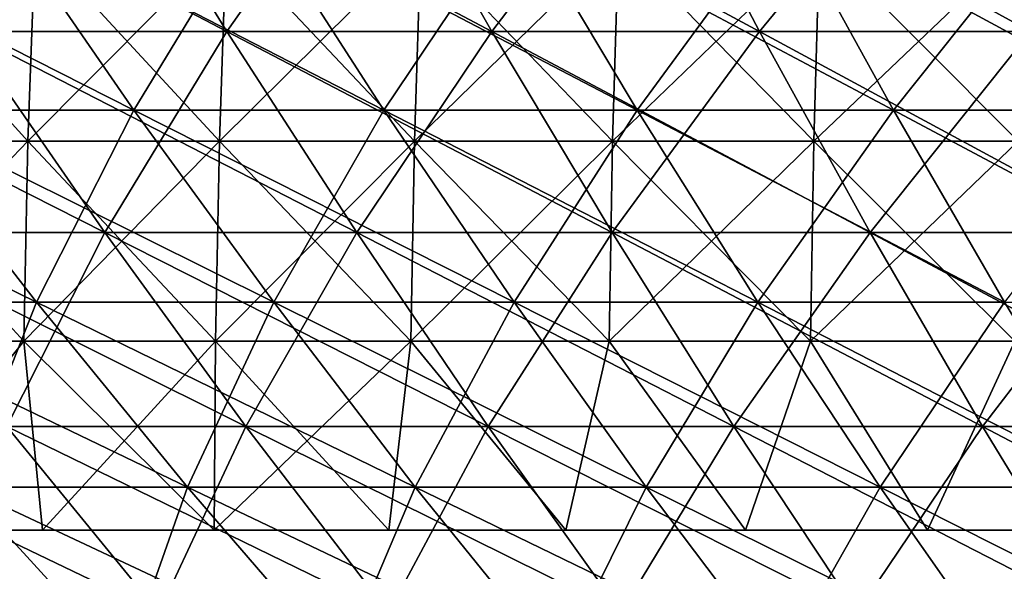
# Model space of a CAD drawing. Header units: millimetres. Extents: x -250 to 250, y -45 to 4150.
# Tile 419 of 656: x -54 to -40, y 3930 to 3938. Entities that reach past the tile are written whole.
import ezdxf

# ---------------------------------------------------------------- set-up
doc = ezdxf.new("R2010")
doc.units = ezdxf.units.MM
doc.header["$LTSCALE"] = 81.481481
for name, color, linetype in [('19', 7, 'CONTINUOUS'), ('20', 7, 'CONTINUOUS'), ('21', 7, 'CONTINUOUS'), ('22', 7, 'CONTINUOUS'), ('23', 7, 'CONTINUOUS'), ('24', 7, 'CONTINUOUS')]:
    doc.layers.add(name, color=color, linetype=linetype)

msp = doc.modelspace()

# ---------------------------------------------------------------- linework, layer by layer
at = {"layer": '19', "color": 7, "linetype": 'CONTINUOUS'}
for points in [[(-53.137, 3940.439, -125.542), (-55.03, 3937.479, -119.61), (-56.978, 3940.439, -123.846), (-53.137, 3940.439, -125.542)], [(-51.32, 3937.479, -121.248), (-55.03, 3937.479, -119.61), (-53.137, 3940.439, -125.542), (-51.32, 3937.479, -121.248)], [(-49.246, 3940.439, -127.119), (-51.32, 3937.479, -121.248), (-53.137, 3940.439, -125.542), (-49.246, 3940.439, -127.119)], [(-47.562, 3937.479, -122.771), (-51.32, 3937.479, -121.248), (-49.246, 3940.439, -127.119), (-47.562, 3937.479, -122.771)], [(-45.308, 3940.439, -128.575), (-47.562, 3937.479, -122.771), (-49.246, 3940.439, -127.119), (-45.308, 3940.439, -128.575)], [(-43.759, 3937.479, -124.178), (-47.562, 3937.479, -122.771), (-45.308, 3940.439, -128.575), (-43.759, 3937.479, -124.178)], [(-41.327, 3940.439, -129.909), (-43.759, 3937.479, -124.178), (-45.308, 3940.439, -128.575), (-41.327, 3940.439, -129.909)], [(-39.914, 3937.479, -125.466), (-43.759, 3937.479, -124.178), (-41.327, 3940.439, -129.909), (-39.914, 3937.479, -125.466)], [(-37.307, 3940.439, -131.12), (-39.914, 3937.479, -125.466), (-41.327, 3940.439, -129.909), (-37.307, 3940.439, -131.12)], [(-53.054, 3934.623, -115.317), (-56.58, 3934.623, -113.628), (-55.03, 3937.479, -119.61), (-53.054, 3934.623, -115.317)], [(-51.32, 3937.479, -121.248), (-53.054, 3934.623, -115.317), (-55.03, 3937.479, -119.61), (-51.32, 3937.479, -121.248)], [(-49.478, 3934.623, -116.896), (-53.054, 3934.623, -115.317), (-51.32, 3937.479, -121.248), (-49.478, 3934.623, -116.896)], [(-47.562, 3937.479, -122.771), (-49.478, 3934.623, -116.896), (-51.32, 3937.479, -121.248), (-47.562, 3937.479, -122.771)], [(-45.854, 3934.623, -118.364), (-49.478, 3934.623, -116.896), (-47.562, 3937.479, -122.771), (-45.854, 3934.623, -118.364)], [(-43.759, 3937.479, -124.178), (-45.854, 3934.623, -118.364), (-47.562, 3937.479, -122.771), (-43.759, 3937.479, -124.178)], [(-42.188, 3934.623, -119.72), (-45.854, 3934.623, -118.364), (-43.759, 3937.479, -124.178), (-42.188, 3934.623, -119.72)], [(-39.914, 3937.479, -125.466), (-42.188, 3934.623, -119.72), (-43.759, 3937.479, -124.178), (-39.914, 3937.479, -125.466)], [(-38.481, 3934.623, -120.962), (-42.188, 3934.623, -119.72), (-39.914, 3937.479, -125.466), (-38.481, 3934.623, -120.962)], [(-53.054, 3934.623, -115.317), (-54.446, 3931.872, -109.342), (-56.58, 3934.623, -113.628), (-53.054, 3934.623, -115.317)], [(-51.053, 3931.872, -110.967), (-54.446, 3931.872, -109.342), (-53.054, 3934.623, -115.317), (-51.053, 3931.872, -110.967)], [(-49.478, 3934.623, -116.896), (-51.053, 3931.872, -110.967), (-53.054, 3934.623, -115.317), (-49.478, 3934.623, -116.896)], [(-47.611, 3931.872, -112.486), (-51.053, 3931.872, -110.967), (-49.478, 3934.623, -116.896), (-47.611, 3931.872, -112.486)], [(-45.854, 3934.623, -118.364), (-47.611, 3931.872, -112.486), (-49.478, 3934.623, -116.896), (-45.854, 3934.623, -118.364)], [(-44.125, 3931.872, -113.899), (-47.611, 3931.872, -112.486), (-45.854, 3934.623, -118.364), (-44.125, 3931.872, -113.899)], [(-42.188, 3934.623, -119.72), (-44.125, 3931.872, -113.899), (-45.854, 3934.623, -118.364), (-42.188, 3934.623, -119.72)], [(-40.596, 3931.872, -115.204), (-44.125, 3931.872, -113.899), (-42.188, 3934.623, -119.72), (-40.596, 3931.872, -115.204)], [(-38.481, 3934.623, -120.962), (-40.596, 3931.872, -115.204), (-42.188, 3934.623, -119.72), (-38.481, 3934.623, -120.962)], [(-37.029, 3931.872, -116.399), (-40.596, 3931.872, -115.204), (-38.481, 3934.623, -120.962), (-37.029, 3931.872, -116.399)], [(-52.285, 3929.227, -105.002), (-55.494, 3929.227, -103.342), (-54.446, 3931.872, -109.342), (-52.285, 3929.227, -105.002)], [(-51.053, 3931.872, -110.967), (-52.285, 3929.227, -105.002), (-54.446, 3931.872, -109.342), (-51.053, 3931.872, -110.967)], [(-49.026, 3929.227, -106.562), (-52.285, 3929.227, -105.002), (-51.053, 3931.872, -110.967), (-49.026, 3929.227, -106.562)], [(-47.611, 3931.872, -112.486), (-49.026, 3929.227, -106.562), (-51.053, 3931.872, -110.967), (-47.611, 3931.872, -112.486)], [(-45.722, 3929.227, -108.022), (-49.026, 3929.227, -106.562), (-47.611, 3931.872, -112.486), (-45.722, 3929.227, -108.022)], [(-44.125, 3931.872, -113.899), (-45.722, 3929.227, -108.022), (-47.611, 3931.872, -112.486), (-44.125, 3931.872, -113.899)], [(-42.373, 3929.227, -109.378), (-45.722, 3929.227, -108.022), (-44.125, 3931.872, -113.899), (-42.373, 3929.227, -109.378)], [(-40.596, 3931.872, -115.204), (-42.373, 3929.227, -109.378), (-44.125, 3931.872, -113.899), (-40.596, 3931.872, -115.204)], [(-38.985, 3929.227, -110.631), (-42.373, 3929.227, -109.378), (-40.596, 3931.872, -115.204), (-38.985, 3929.227, -110.631)], [(-37.029, 3931.872, -116.399), (-38.985, 3929.227, -110.631), (-40.596, 3931.872, -115.204), (-37.029, 3931.872, -116.399)]]:
    msp.add_3dface(points, dxfattribs=at)
at = {"layer": '20', "color": 7, "linetype": 'CONTINUOUS'}
for points in [[(-55.03, 3937.479, 119.61), (-51.32, 3937.479, 121.248), (-56.978, 3940.439, 123.846), (-55.03, 3937.479, 119.61)], [(-56.978, 3940.439, 123.846), (-51.32, 3937.479, 121.248), (-53.137, 3940.439, 125.542), (-56.978, 3940.439, 123.846)], [(-51.32, 3937.479, 121.248), (-47.562, 3937.479, 122.771), (-53.137, 3940.439, 125.542), (-51.32, 3937.479, 121.248)], [(-53.137, 3940.439, 125.542), (-47.562, 3937.479, 122.771), (-49.246, 3940.439, 127.119), (-53.137, 3940.439, 125.542)], [(-47.562, 3937.479, 122.771), (-43.759, 3937.479, 124.178), (-49.246, 3940.439, 127.119), (-47.562, 3937.479, 122.771)], [(-49.246, 3940.439, 127.119), (-43.759, 3937.479, 124.178), (-45.308, 3940.439, 128.575), (-49.246, 3940.439, 127.119)], [(-43.759, 3937.479, 124.178), (-39.914, 3937.479, 125.466), (-45.308, 3940.439, 128.575), (-43.759, 3937.479, 124.178)], [(-45.308, 3940.439, 128.575), (-39.914, 3937.479, 125.466), (-41.327, 3940.439, 129.909), (-45.308, 3940.439, 128.575)], [(-39.914, 3937.479, 125.466), (-36.031, 3937.479, 126.636), (-41.327, 3940.439, 129.909), (-39.914, 3937.479, 125.466)], [(-41.327, 3940.439, 129.909), (-36.031, 3937.479, 126.636), (-37.307, 3940.439, 131.12), (-41.327, 3940.439, 129.909)], [(-56.58, 3934.623, 113.628), (-53.054, 3934.623, 115.317), (-58.687, 3937.479, 117.859), (-56.58, 3934.623, 113.628)], [(-58.687, 3937.479, 117.859), (-53.054, 3934.623, 115.317), (-55.03, 3937.479, 119.61), (-58.687, 3937.479, 117.859)], [(-53.054, 3934.623, 115.317), (-49.478, 3934.623, 116.896), (-55.03, 3937.479, 119.61), (-53.054, 3934.623, 115.317)], [(-55.03, 3937.479, 119.61), (-49.478, 3934.623, 116.896), (-51.32, 3937.479, 121.248), (-55.03, 3937.479, 119.61)], [(-49.478, 3934.623, 116.896), (-45.854, 3934.623, 118.364), (-51.32, 3937.479, 121.248), (-49.478, 3934.623, 116.896)], [(-51.32, 3937.479, 121.248), (-45.854, 3934.623, 118.364), (-47.562, 3937.479, 122.771), (-51.32, 3937.479, 121.248)], [(-45.854, 3934.623, 118.364), (-42.188, 3934.623, 119.72), (-47.562, 3937.479, 122.771), (-45.854, 3934.623, 118.364)], [(-47.562, 3937.479, 122.771), (-42.188, 3934.623, 119.72), (-43.759, 3937.479, 124.178), (-47.562, 3937.479, 122.771)], [(-42.188, 3934.623, 119.72), (-38.481, 3934.623, 120.962), (-43.759, 3937.479, 124.178), (-42.188, 3934.623, 119.72)], [(-43.759, 3937.479, 124.178), (-38.481, 3934.623, 120.962), (-39.914, 3937.479, 125.466), (-43.759, 3937.479, 124.178)], [(-54.446, 3931.872, 109.342), (-51.053, 3931.872, 110.967), (-56.58, 3934.623, 113.628), (-54.446, 3931.872, 109.342)], [(-56.58, 3934.623, 113.628), (-51.053, 3931.872, 110.967), (-53.054, 3934.623, 115.317), (-56.58, 3934.623, 113.628)], [(-51.053, 3931.872, 110.967), (-47.611, 3931.872, 112.486), (-53.054, 3934.623, 115.317), (-51.053, 3931.872, 110.967)], [(-53.054, 3934.623, 115.317), (-47.611, 3931.872, 112.486), (-49.478, 3934.623, 116.896), (-53.054, 3934.623, 115.317)], [(-47.611, 3931.872, 112.486), (-44.125, 3931.872, 113.899), (-49.478, 3934.623, 116.896), (-47.611, 3931.872, 112.486)], [(-49.478, 3934.623, 116.896), (-44.125, 3931.872, 113.899), (-45.854, 3934.623, 118.364), (-49.478, 3934.623, 116.896)], [(-44.125, 3931.872, 113.899), (-40.596, 3931.872, 115.204), (-45.854, 3934.623, 118.364), (-44.125, 3931.872, 113.899)], [(-45.854, 3934.623, 118.364), (-40.596, 3931.872, 115.204), (-42.188, 3934.623, 119.72), (-45.854, 3934.623, 118.364)], [(-40.596, 3931.872, 115.204), (-37.029, 3931.872, 116.399), (-42.188, 3934.623, 119.72), (-40.596, 3931.872, 115.204)], [(-42.188, 3934.623, 119.72), (-37.029, 3931.872, 116.399), (-38.481, 3934.623, 120.962), (-42.188, 3934.623, 119.72)], [(-55.494, 3929.227, 103.342), (-52.285, 3929.227, 105.002), (-57.787, 3931.872, 107.613), (-55.494, 3929.227, 103.342)], [(-57.787, 3931.872, 107.613), (-52.285, 3929.227, 105.002), (-54.446, 3931.872, 109.342), (-57.787, 3931.872, 107.613)], [(-52.285, 3929.227, 105.002), (-49.026, 3929.227, 106.562), (-54.446, 3931.872, 109.342), (-52.285, 3929.227, 105.002)], [(-54.446, 3931.872, 109.342), (-49.026, 3929.227, 106.562), (-51.053, 3931.872, 110.967), (-54.446, 3931.872, 109.342)], [(-49.026, 3929.227, 106.562), (-45.722, 3929.227, 108.022), (-51.053, 3931.872, 110.967), (-49.026, 3929.227, 106.562)], [(-51.053, 3931.872, 110.967), (-45.722, 3929.227, 108.022), (-47.611, 3931.872, 112.486), (-51.053, 3931.872, 110.967)], [(-45.722, 3929.227, 108.022), (-42.373, 3929.227, 109.378), (-47.611, 3931.872, 112.486), (-45.722, 3929.227, 108.022)], [(-47.611, 3931.872, 112.486), (-42.373, 3929.227, 109.378), (-44.125, 3931.872, 113.899), (-47.611, 3931.872, 112.486)], [(-42.373, 3929.227, 109.378), (-38.985, 3929.227, 110.631), (-44.125, 3931.872, 113.899), (-42.373, 3929.227, 109.378)], [(-44.125, 3931.872, 113.899), (-38.985, 3929.227, 110.631), (-40.596, 3931.872, 115.204), (-44.125, 3931.872, 113.899)], [(-38.985, 3929.227, 110.631), (-35.56, 3929.227, 111.779), (-40.596, 3931.872, 115.204), (-38.985, 3929.227, 110.631)], [(-40.596, 3931.872, 115.204), (-35.56, 3929.227, 111.779), (-37.029, 3931.872, 116.399), (-40.596, 3931.872, 115.204)]]:
    msp.add_3dface(points, dxfattribs=at)
at = {"layer": '21', "color": 7, "linetype": 'CONTINUOUS'}
for points in [[(-52.642, 3936.364, 114.422), (-56.141, 3936.364, 112.746), (-54.601, 3939.197, 118.68), (-52.642, 3936.364, 114.422)], [(-50.921, 3939.197, 120.305), (-52.642, 3936.364, 114.422), (-54.601, 3939.197, 118.68), (-50.921, 3939.197, 120.305)], [(-49.094, 3936.364, 115.988), (-52.642, 3936.364, 114.422), (-50.921, 3939.197, 120.305), (-49.094, 3936.364, 115.988)], [(-47.192, 3939.197, 121.816), (-49.094, 3936.364, 115.988), (-50.921, 3939.197, 120.305), (-47.192, 3939.197, 121.816)], [(-45.499, 3936.364, 117.445), (-49.094, 3936.364, 115.988), (-47.192, 3939.197, 121.816), (-45.499, 3936.364, 117.445)], [(-43.418, 3939.197, 123.212), (-45.499, 3936.364, 117.445), (-47.192, 3939.197, 121.816), (-43.418, 3939.197, 123.212)], [(-41.86, 3936.364, 118.791), (-45.499, 3936.364, 117.445), (-43.418, 3939.197, 123.212), (-41.86, 3936.364, 118.791)], [(-39.603, 3939.197, 124.49), (-41.86, 3936.364, 118.791), (-43.418, 3939.197, 123.212), (-39.603, 3939.197, 124.49)], [(-38.182, 3936.364, 120.023), (-41.86, 3936.364, 118.791), (-39.603, 3939.197, 124.49), (-38.182, 3936.364, 120.023)], [(-54.024, 3933.634, 108.495), (-57.34, 3933.634, 106.78), (-56.141, 3936.364, 112.746), (-54.024, 3933.634, 108.495)], [(-52.642, 3936.364, 114.422), (-54.024, 3933.634, 108.495), (-56.141, 3936.364, 112.746), (-52.642, 3936.364, 114.422)], [(-50.657, 3933.634, 110.107), (-54.024, 3933.634, 108.495), (-52.642, 3936.364, 114.422), (-50.657, 3933.634, 110.107)], [(-49.094, 3936.364, 115.988), (-50.657, 3933.634, 110.107), (-52.642, 3936.364, 114.422), (-49.094, 3936.364, 115.988)], [(-47.243, 3933.634, 111.615), (-50.657, 3933.634, 110.107), (-49.094, 3936.364, 115.988), (-47.243, 3933.634, 111.615)], [(-45.499, 3936.364, 117.445), (-47.243, 3933.634, 111.615), (-49.094, 3936.364, 115.988), (-45.499, 3936.364, 117.445)], [(-43.783, 3933.634, 113.017), (-47.243, 3933.634, 111.615), (-45.499, 3936.364, 117.445), (-43.783, 3933.634, 113.017)], [(-41.86, 3936.364, 118.791), (-43.783, 3933.634, 113.017), (-45.499, 3936.364, 117.445), (-41.86, 3936.364, 118.791)], [(-40.282, 3933.634, 114.312), (-43.783, 3933.634, 113.017), (-41.86, 3936.364, 118.791), (-40.282, 3933.634, 114.312)], [(-38.182, 3936.364, 120.023), (-40.282, 3933.634, 114.312), (-41.86, 3936.364, 118.791), (-38.182, 3936.364, 120.023)], [(-54.024, 3933.634, 108.495), (-55.065, 3931.01, 102.544), (-57.34, 3933.634, 106.78), (-54.024, 3933.634, 108.495)], [(-51.881, 3931.01, 104.191), (-55.065, 3931.01, 102.544), (-54.024, 3933.634, 108.495), (-51.881, 3931.01, 104.191)], [(-50.657, 3933.634, 110.107), (-51.881, 3931.01, 104.191), (-54.024, 3933.634, 108.495), (-50.657, 3933.634, 110.107)], [(-48.648, 3931.01, 105.739), (-51.881, 3931.01, 104.191), (-50.657, 3933.634, 110.107), (-48.648, 3931.01, 105.739)], [(-47.243, 3933.634, 111.615), (-48.648, 3931.01, 105.739), (-50.657, 3933.634, 110.107), (-47.243, 3933.634, 111.615)], [(-45.368, 3931.01, 107.187), (-48.648, 3931.01, 105.739), (-47.243, 3933.634, 111.615), (-45.368, 3931.01, 107.187)], [(-43.783, 3933.634, 113.017), (-45.368, 3931.01, 107.187), (-47.243, 3933.634, 111.615), (-43.783, 3933.634, 113.017)], [(-42.046, 3931.01, 108.533), (-45.368, 3931.01, 107.187), (-43.783, 3933.634, 113.017), (-42.046, 3931.01, 108.533)], [(-40.282, 3933.634, 114.312), (-42.046, 3931.01, 108.533), (-43.783, 3933.634, 113.017), (-40.282, 3933.634, 114.312)], [(-38.684, 3931.01, 109.777), (-42.046, 3931.01, 108.533), (-40.282, 3933.634, 114.312), (-38.684, 3931.01, 109.777)], [(-52.763, 3928.493, 98.258), (-55.764, 3928.493, 96.586), (-55.065, 3931.01, 102.544), (-52.763, 3928.493, 98.258)], [(-51.881, 3931.01, 104.191), (-52.763, 3928.493, 98.258), (-55.065, 3931.01, 102.544), (-51.881, 3931.01, 104.191)], [(-49.712, 3928.493, 99.836), (-52.763, 3928.493, 98.258), (-51.881, 3931.01, 104.191), (-49.712, 3928.493, 99.836)], [(-48.648, 3931.01, 105.739), (-49.712, 3928.493, 99.836), (-51.881, 3931.01, 104.191), (-48.648, 3931.01, 105.739)], [(-46.614, 3928.493, 101.319), (-49.712, 3928.493, 99.836), (-48.648, 3931.01, 105.739), (-46.614, 3928.493, 101.319)], [(-45.368, 3931.01, 107.187), (-46.614, 3928.493, 101.319), (-48.648, 3931.01, 105.739), (-45.368, 3931.01, 107.187)], [(-43.472, 3928.493, 102.707), (-46.614, 3928.493, 101.319), (-45.368, 3931.01, 107.187), (-43.472, 3928.493, 102.707)], [(-42.046, 3931.01, 108.533), (-43.472, 3928.493, 102.707), (-45.368, 3931.01, 107.187), (-42.046, 3931.01, 108.533)], [(-40.289, 3928.493, 103.997), (-43.472, 3928.493, 102.707), (-42.046, 3931.01, 108.533), (-40.289, 3928.493, 103.997)], [(-38.684, 3931.01, 109.777), (-40.289, 3928.493, 103.997), (-42.046, 3931.01, 108.533), (-38.684, 3931.01, 109.777)], [(-37.067, 3928.493, 105.188), (-40.289, 3928.493, 103.997), (-38.684, 3931.01, 109.777), (-37.067, 3928.493, 105.188)]]:
    msp.add_3dface(points, dxfattribs=at)
at = {"layer": '22', "color": 7, "linetype": 'CONTINUOUS'}
for points in [[(-56.141, 3936.364, -112.746), (-52.642, 3936.364, -114.422), (-58.23, 3939.197, -116.942), (-56.141, 3936.364, -112.746)], [(-58.23, 3939.197, -116.942), (-52.642, 3936.364, -114.422), (-54.601, 3939.197, -118.68), (-58.23, 3939.197, -116.942)], [(-52.642, 3936.364, -114.422), (-49.094, 3936.364, -115.988), (-54.601, 3939.197, -118.68), (-52.642, 3936.364, -114.422)], [(-54.601, 3939.197, -118.68), (-49.094, 3936.364, -115.988), (-50.921, 3939.197, -120.305), (-54.601, 3939.197, -118.68)], [(-49.094, 3936.364, -115.988), (-45.499, 3936.364, -117.445), (-50.921, 3939.197, -120.305), (-49.094, 3936.364, -115.988)], [(-50.921, 3939.197, -120.305), (-45.499, 3936.364, -117.445), (-47.192, 3939.197, -121.816), (-50.921, 3939.197, -120.305)], [(-45.499, 3936.364, -117.445), (-41.86, 3936.364, -118.791), (-47.192, 3939.197, -121.816), (-45.499, 3936.364, -117.445)], [(-47.192, 3939.197, -121.816), (-41.86, 3936.364, -118.791), (-43.418, 3939.197, -123.212), (-47.192, 3939.197, -121.816)], [(-41.86, 3936.364, -118.791), (-38.182, 3936.364, -120.023), (-43.418, 3939.197, -123.212), (-41.86, 3936.364, -118.791)], [(-43.418, 3939.197, -123.212), (-38.182, 3936.364, -120.023), (-39.603, 3939.197, -124.49), (-43.418, 3939.197, -123.212)], [(-57.34, 3933.634, -106.78), (-54.024, 3933.634, -108.495), (-59.586, 3936.364, -110.964), (-57.34, 3933.634, -106.78)], [(-59.586, 3936.364, -110.964), (-54.024, 3933.634, -108.495), (-56.141, 3936.364, -112.746), (-59.586, 3936.364, -110.964)], [(-54.024, 3933.634, -108.495), (-50.657, 3933.634, -110.107), (-56.141, 3936.364, -112.746), (-54.024, 3933.634, -108.495)], [(-56.141, 3936.364, -112.746), (-50.657, 3933.634, -110.107), (-52.642, 3936.364, -114.422), (-56.141, 3936.364, -112.746)], [(-50.657, 3933.634, -110.107), (-47.243, 3933.634, -111.615), (-52.642, 3936.364, -114.422), (-50.657, 3933.634, -110.107)], [(-52.642, 3936.364, -114.422), (-47.243, 3933.634, -111.615), (-49.094, 3936.364, -115.988), (-52.642, 3936.364, -114.422)], [(-47.243, 3933.634, -111.615), (-43.783, 3933.634, -113.017), (-49.094, 3936.364, -115.988), (-47.243, 3933.634, -111.615)], [(-49.094, 3936.364, -115.988), (-43.783, 3933.634, -113.017), (-45.499, 3936.364, -117.445), (-49.094, 3936.364, -115.988)], [(-43.783, 3933.634, -113.017), (-40.282, 3933.634, -114.312), (-45.499, 3936.364, -117.445), (-43.783, 3933.634, -113.017)], [(-45.499, 3936.364, -117.445), (-40.282, 3933.634, -114.312), (-41.86, 3936.364, -118.791), (-45.499, 3936.364, -117.445)], [(-40.282, 3933.634, -114.312), (-36.742, 3933.634, -115.498), (-41.86, 3936.364, -118.791), (-40.282, 3933.634, -114.312)], [(-41.86, 3936.364, -118.791), (-36.742, 3933.634, -115.498), (-38.182, 3936.364, -120.023), (-41.86, 3936.364, -118.791)], [(-55.065, 3931.01, -102.544), (-51.881, 3931.01, -104.191), (-57.34, 3933.634, -106.78), (-55.065, 3931.01, -102.544)], [(-57.34, 3933.634, -106.78), (-51.881, 3931.01, -104.191), (-54.024, 3933.634, -108.495), (-57.34, 3933.634, -106.78)], [(-51.881, 3931.01, -104.191), (-48.648, 3931.01, -105.739), (-54.024, 3933.634, -108.495), (-51.881, 3931.01, -104.191)], [(-54.024, 3933.634, -108.495), (-48.648, 3931.01, -105.739), (-50.657, 3933.634, -110.107), (-54.024, 3933.634, -108.495)], [(-48.648, 3931.01, -105.739), (-45.368, 3931.01, -107.187), (-50.657, 3933.634, -110.107), (-48.648, 3931.01, -105.739)], [(-50.657, 3933.634, -110.107), (-45.368, 3931.01, -107.187), (-47.243, 3933.634, -111.615), (-50.657, 3933.634, -110.107)], [(-45.368, 3931.01, -107.187), (-42.046, 3931.01, -108.533), (-47.243, 3933.634, -111.615), (-45.368, 3931.01, -107.187)], [(-47.243, 3933.634, -111.615), (-42.046, 3931.01, -108.533), (-43.783, 3933.634, -113.017), (-47.243, 3933.634, -111.615)], [(-42.046, 3931.01, -108.533), (-38.684, 3931.01, -109.777), (-43.783, 3933.634, -113.017), (-42.046, 3931.01, -108.533)], [(-43.783, 3933.634, -113.017), (-38.684, 3931.01, -109.777), (-40.282, 3933.634, -114.312), (-43.783, 3933.634, -113.017)], [(-55.764, 3928.493, -96.586), (-52.763, 3928.493, -98.258), (-58.197, 3931.01, -100.799), (-55.764, 3928.493, -96.586)], [(-58.197, 3931.01, -100.799), (-52.763, 3928.493, -98.258), (-55.065, 3931.01, -102.544), (-58.197, 3931.01, -100.799)], [(-52.763, 3928.493, -98.258), (-49.712, 3928.493, -99.836), (-55.065, 3931.01, -102.544), (-52.763, 3928.493, -98.258)], [(-55.065, 3931.01, -102.544), (-49.712, 3928.493, -99.836), (-51.881, 3931.01, -104.191), (-55.065, 3931.01, -102.544)], [(-49.712, 3928.493, -99.836), (-46.614, 3928.493, -101.319), (-51.881, 3931.01, -104.191), (-49.712, 3928.493, -99.836)], [(-51.881, 3931.01, -104.191), (-46.614, 3928.493, -101.319), (-48.648, 3931.01, -105.739), (-51.881, 3931.01, -104.191)], [(-46.614, 3928.493, -101.319), (-43.472, 3928.493, -102.707), (-48.648, 3931.01, -105.739), (-46.614, 3928.493, -101.319)], [(-48.648, 3931.01, -105.739), (-43.472, 3928.493, -102.707), (-45.368, 3931.01, -107.187), (-48.648, 3931.01, -105.739)], [(-43.472, 3928.493, -102.707), (-40.289, 3928.493, -103.997), (-45.368, 3931.01, -107.187), (-43.472, 3928.493, -102.707)], [(-45.368, 3931.01, -107.187), (-40.289, 3928.493, -103.997), (-42.046, 3931.01, -108.533), (-45.368, 3931.01, -107.187)], [(-40.289, 3928.493, -103.997), (-37.067, 3928.493, -105.188), (-42.046, 3931.01, -108.533), (-40.289, 3928.493, -103.997)], [(-42.046, 3931.01, -108.533), (-37.067, 3928.493, -105.188), (-38.684, 3931.01, -109.777), (-42.046, 3931.01, -108.533)]]:
    msp.add_3dface(points, dxfattribs=at)
at = {"layer": '23', "color": 7, "linetype": 'CONTINUOUS'}
for points in [[(-56.812, 3935.921, 85.738), (-54.145, 3935.921, 87.446), (-56.706, 3938.756, 85.578), (-56.812, 3935.921, 85.738)], [(-56.706, 3938.756, 85.578), (-54.145, 3935.921, 87.446), (-54.044, 3938.756, 87.284), (-56.706, 3938.756, 85.578)], [(-54.145, 3935.921, 87.446), (-51.426, 3935.921, 89.072), (-54.044, 3938.756, 87.284), (-54.145, 3935.921, 87.446)], [(-54.044, 3938.756, 87.284), (-51.426, 3935.921, 89.072), (-51.33, 3938.756, 88.907), (-54.044, 3938.756, 87.284)], [(-51.426, 3935.921, 89.072), (-48.659, 3935.921, 90.614), (-51.33, 3938.756, 88.907), (-51.426, 3935.921, 89.072)], [(-51.33, 3938.756, 88.907), (-48.659, 3935.921, 90.614), (-48.568, 3938.756, 90.445), (-51.33, 3938.756, 88.907)], [(-48.659, 3935.921, 90.614), (-45.845, 3935.921, 92.069), (-48.568, 3938.756, 90.445), (-48.659, 3935.921, 90.614)], [(-48.568, 3938.756, 90.445), (-45.845, 3935.921, 92.069), (-45.76, 3938.756, 91.898), (-48.568, 3938.756, 90.445)], [(-45.845, 3935.921, 92.069), (-42.988, 3935.921, 93.437), (-45.76, 3938.756, 91.898), (-45.845, 3935.921, 92.069)], [(-45.76, 3938.756, 91.898), (-42.988, 3935.921, 93.437), (-42.908, 3938.756, 93.264), (-45.76, 3938.756, 91.898)], [(-42.988, 3935.921, 93.437), (-40.09, 3935.921, 94.717), (-42.908, 3938.756, 93.264), (-42.988, 3935.921, 93.437)], [(-42.908, 3938.756, 93.264), (-40.09, 3935.921, 94.717), (-40.016, 3938.756, 94.541), (-42.908, 3938.756, 93.264)], [(-56.874, 3933.082, 85.832), (-54.204, 3933.082, 87.543), (-56.812, 3935.921, 85.738), (-56.874, 3933.082, 85.832)], [(-56.812, 3935.921, 85.738), (-54.204, 3933.082, 87.543), (-54.145, 3935.921, 87.446), (-56.812, 3935.921, 85.738)], [(-54.204, 3933.082, 87.543), (-51.483, 3933.082, 89.17), (-54.145, 3935.921, 87.446), (-54.204, 3933.082, 87.543)], [(-54.145, 3935.921, 87.446), (-51.483, 3933.082, 89.17), (-51.426, 3935.921, 89.072), (-54.145, 3935.921, 87.446)], [(-51.483, 3933.082, 89.17), (-48.712, 3933.082, 90.713), (-51.426, 3935.921, 89.072), (-51.483, 3933.082, 89.17)], [(-51.426, 3935.921, 89.072), (-48.712, 3933.082, 90.713), (-48.659, 3935.921, 90.614), (-51.426, 3935.921, 89.072)], [(-48.712, 3933.082, 90.713), (-45.895, 3933.082, 92.171), (-48.659, 3935.921, 90.614), (-48.712, 3933.082, 90.713)], [(-48.659, 3935.921, 90.614), (-45.895, 3933.082, 92.171), (-45.845, 3935.921, 92.069), (-48.659, 3935.921, 90.614)], [(-45.895, 3933.082, 92.171), (-43.035, 3933.082, 93.54), (-45.845, 3935.921, 92.069), (-45.895, 3933.082, 92.171)], [(-45.845, 3935.921, 92.069), (-43.035, 3933.082, 93.54), (-42.988, 3935.921, 93.437), (-45.845, 3935.921, 92.069)], [(-43.035, 3933.082, 93.54), (-40.134, 3933.082, 94.821), (-42.988, 3935.921, 93.437), (-43.035, 3933.082, 93.54)], [(-42.988, 3935.921, 93.437), (-40.134, 3933.082, 94.821), (-40.09, 3935.921, 94.717), (-42.988, 3935.921, 93.437)], [(-56.874, 3933.082, 85.832), (-56.336, 3930.4, 86.228), (-54.204, 3933.082, 87.543), (-56.874, 3933.082, 85.832)], [(-56.336, 3930.4, 86.228), (-53.938, 3930.4, 87.748), (-54.204, 3933.082, 87.543), (-56.336, 3930.4, 86.228)], [(-53.938, 3930.4, 87.748), (-51.5, 3930.4, 89.201), (-54.204, 3933.082, 87.543), (-53.938, 3930.4, 87.748)], [(-54.204, 3933.082, 87.543), (-51.5, 3930.4, 89.201), (-51.483, 3933.082, 89.17), (-54.204, 3933.082, 87.543)], [(-51.5, 3930.4, 89.201), (-49.023, 3930.4, 90.586), (-51.483, 3933.082, 89.17), (-51.5, 3930.4, 89.201)], [(-51.483, 3933.082, 89.17), (-49.023, 3930.4, 90.586), (-48.712, 3933.082, 90.713), (-51.483, 3933.082, 89.17)], [(-49.023, 3930.4, 90.586), (-46.508, 3930.4, 91.902), (-48.712, 3933.082, 90.713), (-49.023, 3930.4, 90.586)], [(-48.712, 3933.082, 90.713), (-46.508, 3930.4, 91.902), (-45.895, 3933.082, 92.171), (-48.712, 3933.082, 90.713)], [(-46.508, 3930.4, 91.902), (-43.958, 3930.4, 93.149), (-45.895, 3933.082, 92.171), (-46.508, 3930.4, 91.902)], [(-45.895, 3933.082, 92.171), (-43.958, 3930.4, 93.149), (-43.035, 3933.082, 93.54), (-45.895, 3933.082, 92.171)], [(-43.958, 3930.4, 93.149), (-41.375, 3930.4, 94.325), (-43.035, 3933.082, 93.54), (-43.958, 3930.4, 93.149)], [(-43.035, 3933.082, 93.54), (-41.375, 3930.4, 94.325), (-40.134, 3933.082, 94.821), (-43.035, 3933.082, 93.54)], [(-41.375, 3930.4, 94.325), (-38.76, 3930.4, 95.429), (-40.134, 3933.082, 94.821), (-41.375, 3930.4, 94.325)]]:
    msp.add_3dface(points, dxfattribs=at)
at = {"layer": '24', "color": 7, "linetype": 'CONTINUOUS'}
for points in [[(-54.145, 3935.921, -87.446), (-56.812, 3935.921, -85.738), (-54.044, 3938.756, -87.284), (-54.145, 3935.921, -87.446)], [(-54.044, 3938.756, -87.284), (-56.812, 3935.921, -85.738), (-56.706, 3938.756, -85.578), (-54.044, 3938.756, -87.284)], [(-51.426, 3935.921, -89.072), (-54.145, 3935.921, -87.446), (-51.33, 3938.756, -88.907), (-51.426, 3935.921, -89.072)], [(-51.33, 3938.756, -88.907), (-54.145, 3935.921, -87.446), (-54.044, 3938.756, -87.284), (-51.33, 3938.756, -88.907)], [(-48.659, 3935.921, -90.614), (-51.426, 3935.921, -89.072), (-48.568, 3938.756, -90.445), (-48.659, 3935.921, -90.614)], [(-48.568, 3938.756, -90.445), (-51.426, 3935.921, -89.072), (-51.33, 3938.756, -88.907), (-48.568, 3938.756, -90.445)], [(-45.845, 3935.921, -92.069), (-48.659, 3935.921, -90.614), (-45.76, 3938.756, -91.898), (-45.845, 3935.921, -92.069)], [(-45.76, 3938.756, -91.898), (-48.659, 3935.921, -90.614), (-48.568, 3938.756, -90.445), (-45.76, 3938.756, -91.898)], [(-42.988, 3935.921, -93.437), (-45.845, 3935.921, -92.069), (-42.908, 3938.756, -93.264), (-42.988, 3935.921, -93.437)], [(-42.908, 3938.756, -93.264), (-45.845, 3935.921, -92.069), (-45.76, 3938.756, -91.898), (-42.908, 3938.756, -93.264)], [(-40.09, 3935.921, -94.717), (-42.988, 3935.921, -93.437), (-40.016, 3938.756, -94.541), (-40.09, 3935.921, -94.717)], [(-40.016, 3938.756, -94.541), (-42.988, 3935.921, -93.437), (-42.908, 3938.756, -93.264), (-40.016, 3938.756, -94.541)], [(-54.204, 3933.082, -87.543), (-56.874, 3933.082, -85.832), (-54.145, 3935.921, -87.446), (-54.204, 3933.082, -87.543)], [(-54.145, 3935.921, -87.446), (-56.874, 3933.082, -85.832), (-56.812, 3935.921, -85.738), (-54.145, 3935.921, -87.446)], [(-51.483, 3933.082, -89.17), (-54.204, 3933.082, -87.543), (-51.426, 3935.921, -89.072), (-51.483, 3933.082, -89.17)], [(-51.426, 3935.921, -89.072), (-54.204, 3933.082, -87.543), (-54.145, 3935.921, -87.446), (-51.426, 3935.921, -89.072)], [(-48.712, 3933.082, -90.713), (-51.483, 3933.082, -89.17), (-48.659, 3935.921, -90.614), (-48.712, 3933.082, -90.713)], [(-48.659, 3935.921, -90.614), (-51.483, 3933.082, -89.17), (-51.426, 3935.921, -89.072), (-48.659, 3935.921, -90.614)], [(-45.895, 3933.082, -92.171), (-48.712, 3933.082, -90.713), (-45.845, 3935.921, -92.069), (-45.895, 3933.082, -92.171)], [(-45.845, 3935.921, -92.069), (-48.712, 3933.082, -90.713), (-48.659, 3935.921, -90.614), (-45.845, 3935.921, -92.069)], [(-43.035, 3933.082, -93.54), (-45.895, 3933.082, -92.171), (-42.988, 3935.921, -93.437), (-43.035, 3933.082, -93.54)], [(-42.988, 3935.921, -93.437), (-45.895, 3933.082, -92.171), (-45.845, 3935.921, -92.069), (-42.988, 3935.921, -93.437)], [(-40.134, 3933.082, -94.821), (-43.035, 3933.082, -93.54), (-40.09, 3935.921, -94.717), (-40.134, 3933.082, -94.821)], [(-40.09, 3935.921, -94.717), (-43.035, 3933.082, -93.54), (-42.988, 3935.921, -93.437), (-40.09, 3935.921, -94.717)], [(-56.874, 3933.082, -85.832), (-54.204, 3933.082, -87.543), (-56.336, 3930.4, -86.228), (-56.874, 3933.082, -85.832)], [(-56.336, 3930.4, -86.228), (-54.204, 3933.082, -87.543), (-53.938, 3930.4, -87.748), (-56.336, 3930.4, -86.228)], [(-54.204, 3933.082, -87.543), (-51.483, 3933.082, -89.17), (-53.938, 3930.4, -87.748), (-54.204, 3933.082, -87.543)], [(-53.938, 3930.4, -87.748), (-51.483, 3933.082, -89.17), (-51.5, 3930.4, -89.201), (-53.938, 3930.4, -87.748)], [(-51.483, 3933.082, -89.17), (-48.712, 3933.082, -90.713), (-51.5, 3930.4, -89.201), (-51.483, 3933.082, -89.17)], [(-51.5, 3930.4, -89.201), (-48.712, 3933.082, -90.713), (-49.023, 3930.4, -90.586), (-51.5, 3930.4, -89.201)], [(-49.023, 3930.4, -90.586), (-48.712, 3933.082, -90.713), (-46.508, 3930.4, -91.902), (-49.023, 3930.4, -90.586)], [(-48.712, 3933.082, -90.713), (-45.895, 3933.082, -92.171), (-46.508, 3930.4, -91.902), (-48.712, 3933.082, -90.713)], [(-46.508, 3930.4, -91.902), (-45.895, 3933.082, -92.171), (-43.958, 3930.4, -93.149), (-46.508, 3930.4, -91.902)], [(-45.895, 3933.082, -92.171), (-43.035, 3933.082, -93.54), (-43.958, 3930.4, -93.149), (-45.895, 3933.082, -92.171)], [(-43.958, 3930.4, -93.149), (-43.035, 3933.082, -93.54), (-41.375, 3930.4, -94.325), (-43.958, 3930.4, -93.149)], [(-43.035, 3933.082, -93.54), (-40.134, 3933.082, -94.821), (-41.375, 3930.4, -94.325), (-43.035, 3933.082, -93.54)], [(-41.375, 3930.4, -94.325), (-40.134, 3933.082, -94.821), (-38.76, 3930.4, -95.429), (-41.375, 3930.4, -94.325)]]:
    msp.add_3dface(points, dxfattribs=at)

doc.saveas('drawing.dxf')
